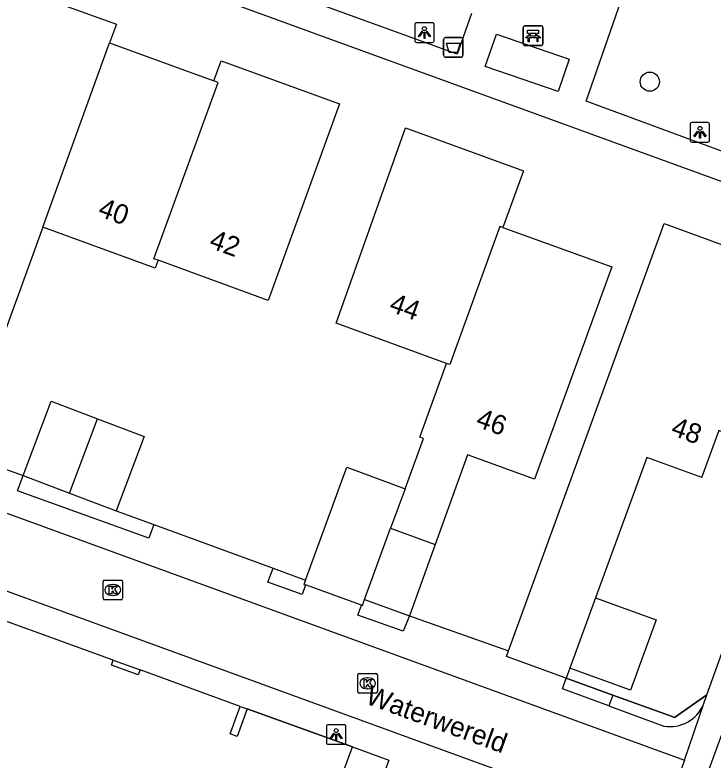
# Model space of a CAD drawing. Extents: x 155275 to 156263, y 382654 to 383635.
# Drawn here: x 155954.46 to 155990.1, y 383082.31 to 383120.33 of the extents above; entities that cross this region are included whole.
import ezdxf

# ---------------------------------------------------------------- set-up
doc = ezdxf.new("R2010")
doc.units = 0
for name, color, linetype in [('IMGEO_Afvalbak', 7, 'Continuous'), ('IMGEO_Bank', 7, 'Continuous'), ('IMGEO_Boom', 7, 'Continuous'), ('IMGEO_Groenvoorziening', 7, 'Continuous'), ('IMGEO_Haag', 7, 'Continuous'), ('IMGEO_Hek', 7, 'Continuous'), ('IMGEO_Kolk', 7, 'Continuous'), ('IMGEO_Lichtpunt', 7, 'Continuous'), ('IMGEO_Openbare_ruimte_label', 7, 'Continuous'), ('IMGEO_Pand', 7, 'Continuous'), ('IMGEO_Pand_nummerreeks', 7, 'Continuous'), ('IMGEO_Rijbaan_lokaal_open', 7, 'Continuous'), ('IMGEO_Voetpad_open', 7, 'Continuous')]:
    doc.layers.add(name, color=color, linetype=linetype)

msp = doc.modelspace()

# ---------------------------------------------------------------- linework, layer by layer
at = {"layer": 'IMGEO_Afvalbak'}
for p, q in [((155976.341, 383118.272), (155976.341, 383119.072)), ((155976.341, 383119.072), (155976.341, 383118.272)), ((155976.441, 383119.172), (155977.231, 383119.172)), ((155977.231, 383119.172), (155976.441, 383119.172)), ((155977.331, 383119.072), (155977.331, 383118.272)), ((155977.331, 383118.272), (155977.331, 383119.072)), ((155977.231, 383118.172), (155976.441, 383118.172)), ((155976.441, 383118.172), (155977.231, 383118.172))]:
    msp.add_line(p, q, dxfattribs=at)
msp.add_lwpolyline([(155976.484, 383118.886), (155977.188, 383118.886), (155977.039, 383118.416), (155976.633, 383118.416), (155976.484, 383118.886)], dxfattribs=at)
for centre, start, end in [((155976.441, 383119.072), 90, 180), ((155976.441, 383119.072), 90, 180), ((155977.231, 383119.072), 0, 90), ((155977.231, 383119.072), 360, 90), ((155976.441, 383118.272), 180, 270), ((155976.441, 383118.272), 180, 270), ((155977.231, 383118.272), 270, 0), ((155977.231, 383118.272), 270, 0)]:
    msp.add_arc(centre, 0.1, start, end, dxfattribs=at)
at = {"layer": 'IMGEO_Bank'}
for p, q in [((155980.484, 383119.767), (155981.325, 383119.767)), ((155981.325, 383119.767), (155980.484, 383119.767)), ((155980.409, 383118.842), (155980.409, 383119.683)), ((155980.409, 383119.683), (155980.409, 383118.842)), ((155980.718, 383119.273), (155980.718, 383119.379)), ((155980.762, 383119.379), (155980.762, 383119.273)), ((155981.05, 383119.385), (155980.768, 383119.385)), ((155981.056, 383119.273), (155981.056, 383119.379)), ((155981.1, 383119.379), (155981.1, 383119.273)), ((155981.409, 383119.692), (155981.409, 383118.851)), ((155981.409, 383118.851), (155981.409, 383119.692)), ((155981.106, 383119.165), (155980.713, 383119.165)), ((155980.768, 383119.267), (155981.05, 383119.267)), ((155981.334, 383118.767), (155980.493, 383118.767)), ((155980.493, 383118.767), (155981.334, 383118.767))]:
    msp.add_line(p, q, dxfattribs=at)
for points in [[(155980.712, 383119.385), (155980.626, 383119.385), (155980.626, 383119.546), (155981.189, 383119.546), (155981.189, 383119.385), (155981.106, 383119.385)], [(155980.656, 383119.165), (155980.514, 383119.165), (155980.626, 383119.267), (155980.712, 383119.267)], [(155980.706, 383119.158), (155980.706, 383118.951), (155980.663, 383118.951), (155980.663, 383119.158)], [(155981.106, 383119.267), (155981.189, 383119.267), (155981.301, 383119.165), (155981.162, 383119.165)], [(155981.156, 383119.158), (155981.156, 383118.951), (155981.112, 383118.951), (155981.112, 383119.158)]]:
    msp.add_lwpolyline(points, dxfattribs=at)
for centre, radius, start, end in [((155980.487, 383119.689), 0.0779, 92.4484, 184.2845), ((155980.487, 383119.689), 0.0779, 92.4484, 184.2845), ((155981.331, 383119.689), 0.0779, 2.4484, 94.2845), ((155981.331, 383119.689), 0.0779, 2.4484, 94.2845), ((155980.711, 383119.378), 0.00671, 2.8957, 87.1043), ((155980.768, 383119.378), 0.00671, 92.8957, 177.1043), ((155981.05, 383119.378), 0.00671, 2.8957, 87.1043), ((155981.107, 383119.378), 0.00671, 92.8957, 177.1043), ((155980.656, 383119.158), 0.00671, 2.8957, 87.1043), ((155980.713, 383119.158), 0.00671, 92.8957, 177.1043), ((155980.711, 383119.274), 0.00671, 272.8957, 357.1043), ((155980.768, 383119.274), 0.00671, 182.8957, 267.1043), ((155981.05, 383119.274), 0.00671, 272.8957, 357.1043), ((155981.107, 383119.274), 0.00671, 182.8957, 267.1043), ((155981.105, 383119.158), 0.00671, 2.8957, 87.1043), ((155981.162, 383119.158), 0.00671, 92.8957, 177.1043), ((155980.487, 383118.845), 0.0779, 182.4484, 274.2845), ((155980.487, 383118.845), 0.0779, 182.4484, 274.2845), ((155981.331, 383118.845), 0.0779, 272.4484, 4.2845), ((155981.331, 383118.845), 0.0779, 272.4484, 4.2845)]:
    msp.add_arc(centre, radius, start, end, dxfattribs=at)
at = {"layer": 'IMGEO_Boom'}
msp.add_circle((155986.866, 383116.92), 0.489, dxfattribs=at)
at = {"layer": 'IMGEO_Groenvoorziening'}
msp.add_lwpolyline([(155984.982, 383085.62), (155987.816, 383084.595), (155988.122, 383084.484), (155989.784, 383085.63)], dxfattribs=at)
at = {"layer": 'IMGEO_Haag'}
for points in [[(155959.625, 383095.029), (155961.55, 383094.324)], [(155967.634, 383092.095), (155969.292, 383091.488)], [(155982.594, 383086.483), (155984.982, 383085.62)], [(155984.982, 383085.62), (155984.777, 383085.074)]]:
    msp.add_lwpolyline(points, dxfattribs=at)
at = {"layer": 'IMGEO_Hek'}
for points in [[(155989.784, 383085.63), (155996.489, 383104.253)], [(155974.594, 383089.673), (155979.66, 383087.889)], [(155984.982, 383085.62), (155982.594, 383086.483)], [(155987.816, 383084.595), (155984.982, 383085.62)], [(155989.784, 383085.63), (155988.122, 383084.484), (155987.816, 383084.595)], [(155966.313, 383084.92), (155971.691, 383082.982)]]:
    msp.add_lwpolyline(points, dxfattribs=at)
at = {"layer": 'IMGEO_Kolk'}
for p, q in [((155958.957, 383090.561), (155958.957, 383091.413)), ((155959.032, 383091.487), (155959.884, 383091.487)), ((155959.445, 383091.267), (155959.47, 383091.267)), ((155959.958, 383091.413), (155959.958, 383090.561)), ((155959.884, 383090.487), (155959.032, 383090.487)), ((155959.468, 383090.707), (155959.443, 383090.707)), ((155972.038, 383086.723), (155972.89, 383086.723)), ((155971.963, 383085.797), (155971.963, 383086.649)), ((155972.451, 383086.503), (155972.476, 383086.503)), ((155972.964, 383086.649), (155972.964, 383085.797)), ((155972.474, 383085.943), (155972.449, 383085.943)), ((155972.89, 383085.723), (155972.038, 383085.723))]:
    msp.add_line(p, q, dxfattribs=at)
for points in [[(155958.957, 383090.561), (155958.957, 383091.413)], [(155959.032, 383091.487), (155959.884, 383091.487)], [(155959.958, 383091.413), (155959.958, 383090.561)], [(155959.278, 383091.187), (155959.401, 383091.187), (155959.401, 383091.036), (155959.531, 383091.187), (155959.695, 383091.187), (155959.549, 383091.036), (155959.702, 383090.787), (155959.55, 383090.787), (155959.465, 383090.951), (155959.401, 383090.884), (155959.401, 383090.787), (155959.278, 383090.787), (155959.278, 383091.187)], [(155959.884, 383090.487), (155959.032, 383090.487)], [(155972.038, 383086.723), (155972.89, 383086.723)], [(155971.963, 383085.797), (155971.963, 383086.649)], [(155972.284, 383086.423), (155972.407, 383086.423), (155972.407, 383086.272), (155972.537, 383086.423), (155972.701, 383086.423), (155972.555, 383086.272), (155972.708, 383086.023), (155972.556, 383086.023), (155972.471, 383086.187), (155972.407, 383086.12), (155972.407, 383086.023), (155972.284, 383086.023), (155972.284, 383086.423)], [(155972.964, 383086.649), (155972.964, 383085.797)], [(155972.89, 383085.723), (155972.038, 383085.723)]]:
    msp.add_lwpolyline(points, dxfattribs=at)
for centre, start, end in [((155959.034, 383091.411), 91.552, 178.448), ((155959.034, 383091.411), 91.552, 178.448), ((155959.882, 383091.411), 1.552, 88.448), ((155959.882, 383091.411), 1.552, 88.448), ((155959.034, 383090.563), 181.552, 268.448), ((155959.034, 383090.563), 181.552, 268.448), ((155959.882, 383090.563), 271.552, 358.448), ((155959.882, 383090.563), 271.552, 358.448), ((155972.04, 383086.647), 91.552, 178.448), ((155972.04, 383086.647), 91.552, 178.448), ((155972.888, 383086.647), 1.552, 88.448), ((155972.888, 383086.647), 1.552, 88.448), ((155972.04, 383085.799), 181.552, 268.448), ((155972.04, 383085.799), 181.552, 268.448), ((155972.888, 383085.799), 271.552, 358.448), ((155972.888, 383085.799), 271.552, 358.448)]:
    msp.add_arc(centre, 0.0765, start, end, dxfattribs=at)
for centre, major_axis, ratio, start_param, end_param in [((155959.444, 383090.987), (-0.387, 0.002), 0.722429, 4.712389, 7.853982), ((155959.469, 383090.987), (-0.39, 0.002), 0.717154, 1.570796, 4.712389), ((155972.45, 383086.223), (-0.387, 0.002), 0.722429, 4.712389, 7.853982), ((155972.475, 383086.223), (-0.39, 0.002), 0.717154, 1.570796, 4.712389)]:
    msp.add_ellipse(centre, major_axis=major_axis, ratio=ratio, start_param=start_param, end_param=end_param, dxfattribs=at)
at = {"layer": 'IMGEO_Lichtpunt'}
for p, q in [((155974.866, 383119.829), (155974.866, 383119.022)), ((155974.866, 383119.829), (155974.866, 383119.022)), ((155975.768, 383119.924), (155974.96, 383119.924)), ((155975.768, 383119.924), (155974.96, 383119.924)), ((155975.862, 383119.022), (155975.862, 383119.829)), ((155975.862, 383119.022), (155975.862, 383119.829)), ((155974.96, 383118.928), (155975.768, 383118.928)), ((155974.96, 383118.928), (155975.768, 383118.928)), ((155989.827, 383114.835), (155989.019, 383114.835)), ((155989.827, 383114.835), (155989.019, 383114.835)), ((155988.925, 383114.74), (155988.925, 383113.933)), ((155988.925, 383114.74), (155988.925, 383113.933)), ((155989.921, 383113.933), (155989.921, 383114.74)), ((155989.921, 383113.933), (155989.921, 383114.74)), ((155989.019, 383113.839), (155989.827, 383113.839)), ((155989.019, 383113.839), (155989.827, 383113.839)), ((155970.36, 383084.015), (155970.36, 383083.208)), ((155970.36, 383084.015), (155970.36, 383083.208)), ((155971.262, 383084.11), (155970.454, 383084.11)), ((155971.262, 383084.11), (155970.454, 383084.11)), ((155971.356, 383083.208), (155971.356, 383084.015)), ((155971.356, 383083.208), (155971.356, 383084.015)), ((155970.454, 383083.114), (155971.262, 383083.114)), ((155970.454, 383083.114), (155971.262, 383083.114))]:
    msp.add_line(p, q, dxfattribs=at)
for points in [[(155975.24, 383119.493), (155975.279, 383119.465), (155975.091, 383119.203), (155975.053, 383119.23), (155975.24, 383119.493)], [(155975.342, 383119.445), (155975.389, 383119.445), (155975.389, 383119.123), (155975.342, 383119.123), (155975.342, 383119.445)], [(155975.452, 383119.465), (155975.49, 383119.492), (155975.677, 383119.23), (155975.638, 383119.202), (155975.452, 383119.465)], [(155989.299, 383114.404), (155989.338, 383114.376), (155989.15, 383114.114), (155989.112, 383114.141), (155989.299, 383114.404)], [(155989.401, 383114.356), (155989.448, 383114.356), (155989.448, 383114.034), (155989.401, 383114.034), (155989.401, 383114.356)], [(155989.511, 383114.376), (155989.549, 383114.403), (155989.736, 383114.141), (155989.697, 383114.113), (155989.511, 383114.376)], [(155970.734, 383083.679), (155970.773, 383083.651), (155970.585, 383083.389), (155970.547, 383083.416), (155970.734, 383083.679)], [(155970.836, 383083.631), (155970.883, 383083.631), (155970.883, 383083.309), (155970.836, 383083.309), (155970.836, 383083.631)], [(155970.946, 383083.651), (155970.984, 383083.678), (155971.171, 383083.416), (155971.132, 383083.388), (155970.946, 383083.651)]]:
    msp.add_lwpolyline(points, dxfattribs=at)
for centre in [(155975.365, 383119.627), (155989.424, 383114.538), (155970.859, 383083.813)]:
    msp.add_circle(centre, 0.0994, dxfattribs=at)
for centre, start, end in [((155974.96, 383119.829), 90, 180), ((155974.96, 383119.829), 90, 180), ((155975.768, 383119.829), 0, 90), ((155975.768, 383119.829), 0, 90), ((155974.96, 383119.022), 180, 270), ((155974.96, 383119.022), 180, 270), ((155975.768, 383119.022), 270, 0), ((155975.768, 383119.022), 270, 360), ((155989.019, 383114.74), 90, 180), ((155989.019, 383114.74), 90, 180), ((155989.827, 383114.74), 0, 90), ((155989.827, 383114.74), 0, 90), ((155989.019, 383113.933), 180, 270), ((155989.019, 383113.933), 180, 270), ((155989.827, 383113.933), 270, 0), ((155989.827, 383113.933), 270, 360), ((155970.454, 383084.015), 90, 180), ((155970.454, 383084.015), 90, 180), ((155971.262, 383084.015), 0, 90), ((155971.262, 383084.015), 0, 90), ((155970.454, 383083.208), 180, 270), ((155970.454, 383083.208), 180, 270), ((155971.262, 383083.208), 270, 0), ((155971.262, 383083.208), 270, 360)]:
    msp.add_arc(centre, 0.0946, start, end, dxfattribs=at)
at = {"layer": 'IMGEO_Pand'}
for points in [[(155948.619, 383099.074), (155952.986, 383111.085), (155950.181, 383112.119), (155953.767, 383121.976), (155959.642, 383119.852), (155959.296, 383118.902)], [(155955.885, 383109.498), (155959.296, 383118.902)], [(155959.296, 383118.902), (155964.622, 383116.961)], [(155964.622, 383116.961), (155964.996, 383117.985), (155971.028, 383115.783), (155967.379, 383105.754), (155961.767, 383107.806)], [(155961.767, 383107.806), (155961.551, 383107.885), (155964.836, 383116.883), (155964.622, 383116.961)], [(155976.493, 383102.545), (155970.853, 383104.595), (155974.397, 383114.562), (155980.418, 383112.376), (155979.367, 383109.474)], [(155955.885, 383109.498), (155951.685, 383097.975)], [(155961.767, 383107.806), (155961.619, 383107.409), (155955.885, 383109.498)], [(155979.367, 383109.474), (155979.207, 383109.532), (155976.656, 383102.486), (155976.493, 383102.545)], [(155979.66, 383087.889), (155987.596, 383109.681), (155993.457, 383107.535), (155992.772, 383105.655), (155995.741, 383104.583), (155995.721, 383104.53), (155993.324, 383098.048), (155990.395, 383099.131), (155989.529, 383096.753), (155989.516, 383096.719), (155986.709, 383097.75), (155984.093, 383090.587)], [(155979.367, 383109.474), (155984.926, 383107.466), (155980.985, 383096.637), (155977.558, 383097.888), (155975.907, 383093.312)], [(155974.374, 383096.155), (155975.312, 383098.708), (155975.121, 383098.778), (155976.493, 383102.545)], [(155954.883, 383096.828), (155956.303, 383100.626), (155958.683, 383099.723)], [(155957.245, 383095.932), (155958.683, 383099.723)], [(155958.683, 383099.723), (155961.063, 383098.82), (155959.625, 383095.029)], [(155969.292, 383091.488), (155971.408, 383097.245), (155974.374, 383096.155)], [(155954.883, 383096.828), (155957.245, 383095.932)], [(155957.245, 383095.932), (155959.625, 383095.029)], [(155974.374, 383096.155), (155973.636, 383094.146)], [(155972.305, 383090.5), (155973.636, 383094.146)], [(155973.636, 383094.146), (155975.907, 383093.312)], [(155975.907, 383093.312), (155974.594, 383089.673)], [(155969.292, 383091.488), (155969.213, 383091.274), (155969.292, 383091.245)], [(155972.143, 383090.218), (155969.292, 383091.245)], [(155972.143, 383090.218), (155972.197, 383090.199), (155972.305, 383090.5)], [(155972.305, 383090.5), (155974.594, 383089.673)], [(155984.093, 383090.587), (155987.191, 383089.456), (155985.882, 383085.872), (155982.784, 383087.004)], [(155984.093, 383090.587), (155982.784, 383087.004)], [(155982.594, 383086.483), (155979.55, 383087.587), (155979.66, 383087.889)], [(155960.852, 383086.909), (155960.759, 383086.655), (155959.39, 383087.152), (155959.483, 383087.406)], [(155959.483, 383087.406), (155960.852, 383086.909)], [(155982.784, 383087.004), (155982.594, 383086.483)], [(155966.313, 383084.92), (155965.802, 383083.519), (155965.455, 383083.645), (155965.966, 383085.041)], [(155965.966, 383085.041), (155966.313, 383084.92)], [(155973.548, 383082.307), (155973.351, 383081.796), (155982.177, 383078.587), (155980.178, 383073.104), (155979.887, 383073.205), (155979.147, 383071.182), (155979.429, 383071.079), (155979.283, 383070.679), (155976.942, 383071.538), (155977.053, 383071.821), (155975.052, 383072.552), (155972.598, 383065.837), (155972.021, 383064.259), (155976.369, 383062.669), (155974.353, 383057.152), (155963.674, 383061.05), (155966.255, 383068.105), (155966.963, 383067.843), (155969.65, 383075.144), (155968.917, 383075.412), (155971.691, 383082.982)], [(155971.691, 383082.982), (155973.548, 383082.307)]]:
    msp.add_lwpolyline(points, dxfattribs=at)
at = {"layer": 'IMGEO_Rijbaan_lokaal_open'}
for points in [[(155978.27, 383049.91), (155978.483, 383050.407), (155986.615, 383072.853), (155988.629, 383078.321), (155989.904, 383081.846), (156015.13, 383150.933), (156019.183, 383149.44)], [(155900.482, 383108.98), (155909.136, 383111.255), (155912.301, 383110.169), (155917.614, 383108.176), (155988.636, 383082.307)], [(155987.356, 383078.784), (155911.031, 383106.591), (155908.922, 383107.475), (155901.383, 383105.384)], [(155988.636, 383082.307), (155987.356, 383078.784)]]:
    msp.add_lwpolyline(points, dxfattribs=at)
at = {"layer": 'IMGEO_Voetpad_open'}
for points in [[(155935.166, 383133.515), (155934.688, 383132.207), (155940.754, 383129.934), (155998.212, 383109.04)], [(155977.76, 383120.406), (155977.039, 383118.33), (155941.623, 383131.169), (155936.402, 383133.047)], [(155998.834, 383110.312), (155983.613, 383115.932), (155986.932, 383125.484), (156002.283, 383119.87)], [(155982.75, 383118.076), (155982.185, 383116.424), (155978.469, 383117.694), (155979.034, 383119.346), (155982.75, 383118.076)], [(155989.784, 383085.63), (155996.489, 383104.253), (155998.212, 383109.04)], [(155951.685, 383097.975), (155954.883, 383096.828)], [(155961.55, 383094.324), (155961.293, 383093.627), (155954.592, 383096.039), (155954.883, 383096.828)], [(155961.55, 383094.324), (155967.634, 383092.095)], [(155959.483, 383087.406), (155950.932, 383090.494), (155943.454, 383093.254)], [(155969.292, 383091.245), (155969.125, 383090.756), (155967.378, 383091.381), (155967.634, 383092.095)], [(155974.594, 383089.673), (155974.28, 383088.883), (155971.971, 383089.709), (155972.143, 383090.218)], [(155974.594, 383089.673), (155979.66, 383087.889)], [(155965.966, 383085.041), (155960.852, 383086.909)], [(155984.777, 383085.074), (155982.411, 383085.94), (155982.594, 383086.483)], [(155989.616, 383085.145), (155989.784, 383085.63)], [(155971.691, 383082.982), (155966.313, 383084.92)], [(155984.777, 383085.074), (155987.589, 383084.033)], [(155988.636, 383082.307), (155989.616, 383085.145)]]:
    msp.add_lwpolyline(points, dxfattribs=at)
msp.add_arc((155987.863, 383085.937), 1.924, 261.8167, 335.6811, dxfattribs=at)

# ---------------------------------------------------------------- texts
at = {"layer": 'IMGEO_Openbare_ruimte_label'}
msp.add_text('Waterwereld', height=1, rotation=340.0071, dxfattribs=at).set_placement((155972.297, 383085.21))
at = {"layer": 'IMGEO_Pand_nummerreeks'}
for s, rotation, p in [('40', 339.9824, (155958.649, 383110.087)), ('42', 339.9153, (155964.321, 383108.469)), ('44', 340.0251, (155973.509, 383105.226)), ('46', 339.9407, (155977.934, 383099.348)), ('48', 339.8319, (155987.89, 383098.914))]:
    msp.add_text(s, height=1, rotation=rotation, dxfattribs=at).set_placement(p)

doc.saveas('drawing.dxf')
